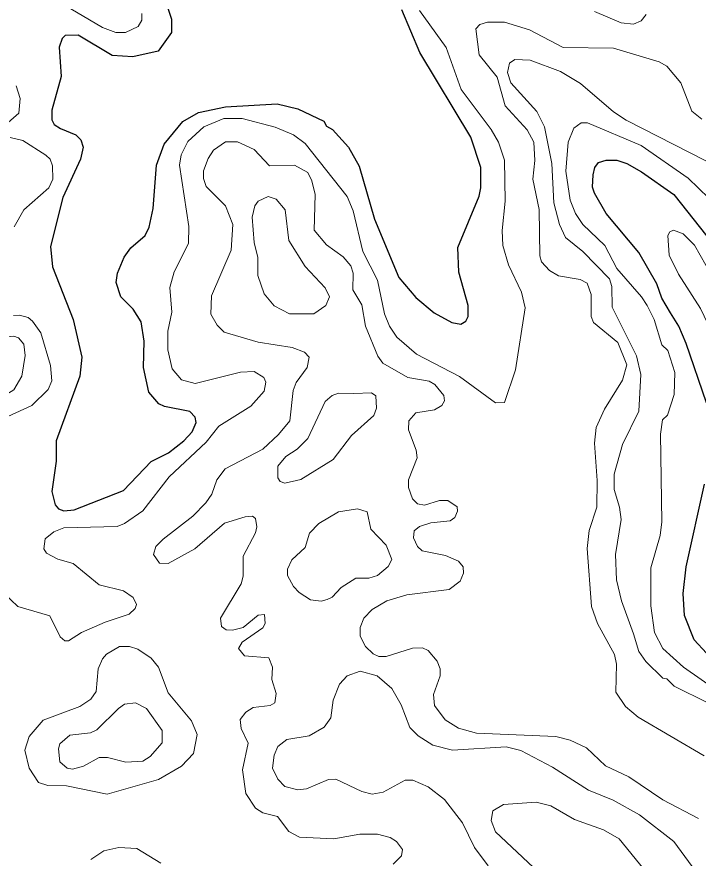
# Model space of a CAD drawing. Extents: x 577 to 602.9, y 7483.8 to 7511.6.
# Drawn here: x 588.515 to 589.694, y 7505.975 to 7507.431 of the extents above; entities that cross this region are included whole.
import ezdxf

# ---------------------------------------------------------------- set-up
doc = ezdxf.new("R2010")
doc.units = 0
doc.header["$LTSCALE"] = 0.032
doc.layers.add('1', color=7, linetype='Continuous', lineweight=25)
doc.layers.add('2', color=7, linetype='Continuous', lineweight=13)

msp = doc.modelspace()

# ---------------------------------------------------------------- linework, layer by layer
at = {"layer": '1'}
for points in [[(588.7728, 7507.4561), (588.7824, 7507.4267), (588.7824, 7507.4037), (588.7593, 7507.3711), (588.7156, 7507.3615), (588.6798, 7507.3639), (588.621, 7507.3989), (588.5987, 7507.3981), (588.5931, 7507.3933), (588.5884, 7507.3782), (588.5915, 7507.3273), (588.5756, 7507.2693), (588.5756, 7507.2526), (588.5796, 7507.2446), (588.5907, 7507.2375), (588.617, 7507.2263), (588.6257, 7507.2176), (588.6297, 7507.2049), (588.6249, 7507.1842), (588.5947, 7507.1182), (588.5732, 7507.0331), (588.5764, 7506.9981), (588.6122, 7506.9067), (588.6273, 7506.8415), (588.6241, 7506.8089), (588.5828, 7506.6967), (588.5828, 7506.6618), (588.5756, 7506.6093), (588.5812, 7506.5862), (588.5868, 7506.5791), (588.5963, 7506.5759), (588.6138, 7506.5775), (588.6997, 7506.6109), (588.7474, 7506.661), (588.7776, 7506.6761), (588.8038, 7506.6967), (588.8182, 7506.7126), (588.8253, 7506.7286), (588.8237, 7506.7381), (588.8142, 7506.7476), (588.7705, 7506.7564), (588.7609, 7506.7612), (588.7434, 7506.781), (588.7339, 7506.824), (588.7355, 7506.8693), (588.7299, 7506.9027), (588.7164, 7506.925), (588.6949, 7506.9464), (588.687, 7506.9711), (588.6893, 7506.987), (588.7005, 7507.0148), (588.7124, 7507.0307), (588.7371, 7507.0522), (588.7442, 7507.0665), (588.7506, 7507.0991), (588.7569, 7507.1739), (588.7697, 7507.2104), (588.8023, 7507.2494), (588.8293, 7507.2653), (588.8762, 7507.2748), (588.9653, 7507.2804), (589.0011, 7507.2717), (589.0464, 7507.2502), (589.0511, 7507.2414), (589.0615, 7507.2359), (589.0893, 7507.2049), (589.1076, 7507.1723), (589.1338, 7507.0808), (589.176, 7506.9798), (589.2054, 7506.9448), (589.2372, 7506.9186), (589.2682, 7506.9019), (589.2833, 7506.8987), (589.2921, 7506.9043), (589.2961, 7506.9122), (589.2961, 7506.9313), (589.2802, 7506.9886), (589.2786, 7507.0315), (589.3151, 7507.1206), (589.3183, 7507.1349), (589.3183, 7507.1699), (589.3008, 7507.2224), (589.2126, 7507.3687), (589.1816, 7507.4426)], [(589.7088, 7506.7627), (589.6738, 7506.8653), (589.661, 7506.8955), (589.6467, 7506.9186), (589.6316, 7506.944), (589.6229, 7506.9687), (589.5919, 7507.0228), (589.5354, 7507.0904), (589.5147, 7507.1253), (589.5116, 7507.1357), (589.5124, 7507.1572), (589.5155, 7507.1699), (589.5219, 7507.1786), (589.5354, 7507.1826), (589.5537, 7507.1826), (589.5712, 7507.177), (589.5966, 7507.1627), (589.6523, 7507.123), (589.7096, 7507.0514)], [(589.7088, 7506.3294), (589.6873, 7506.3524), (589.6706, 7506.3946), (589.6682, 7506.4327), (589.6738, 7506.4789), (589.7056, 7506.622)]]:
    msp.add_lwpolyline(points, dxfattribs=at)
at = {"layer": '2'}
for points in [[(588.5857, 7507.4578), (588.6631, 7507.4124), (588.6862, 7507.4037), (588.7029, 7507.4037), (588.7251, 7507.414), (588.7315, 7507.4251), (588.7315, 7507.4363)], [(589.2118, 7507.4418), (589.2579, 7507.3774), (589.2841, 7507.3051), (589.3358, 7507.2359), (589.3485, 7507.2136), (589.3589, 7507.1826), (589.3605, 7507.1118), (589.3549, 7507.0609), (589.3565, 7507.0347), (589.366, 7507.0013), (589.3883, 7506.9544), (589.3947, 7506.9273), (589.3783, 7506.8197), (589.3589, 7506.7635), (589.3438, 7506.7627), (589.281, 7506.8081), (589.207, 7506.847), (589.1728, 7506.8765), (589.1601, 7506.8955), (589.1513, 7506.917), (589.1394, 7506.9751), (589.114, 7507.0244), (589.0973, 7507.0951), (589.0869, 7507.1198), (589.0138, 7507.2112), (588.9939, 7507.2263), (588.9621, 7507.2399), (588.9048, 7507.255), (588.873, 7507.255), (588.8388, 7507.2406), (588.811, 7507.2152), (588.7991, 7507.1921), (588.7967, 7507.1739), (588.8126, 7507.0681), (588.8118, 7507.0387), (588.7871, 7506.9894), (588.78, 7506.9623), (588.7832, 7506.9194), (588.776, 7506.8868), (588.776, 7506.8542), (588.784, 7506.8216), (588.7999, 7506.8025), (588.8237, 7506.7961), (588.9018, 7506.8156), (588.9255, 7506.8168), (588.9422, 7506.8065), (588.9462, 7506.7985), (588.943, 7506.7826), (588.9199, 7506.7572), (588.8643, 7506.7222), (588.8428, 7506.6944), (588.7784, 7506.6347), (588.7331, 7506.5759), (588.7013, 7506.5536), (588.6885, 7506.5488), (588.5963, 7506.5465), (588.5788, 7506.5393), (588.5637, 7506.5274), (588.5613, 7506.5099)], [(589.6046, 7507.4347), (589.5958, 7507.4235), (589.5823, 7507.418), (589.5609, 7507.4204), (589.5147, 7507.4402)], [(589.7048, 7506.152), (589.5903, 7506.2188), (589.5688, 7506.2371), (589.5521, 7506.2618), (589.5529, 7506.3103), (589.5497, 7506.327), (589.5203, 7506.3811), (589.51, 7506.4105), (589.502, 7506.5107), (589.506, 7506.5417), (589.5187, 7506.5822), (589.5195, 7506.6284), (589.5147, 7506.6928), (589.5179, 7506.7198), (589.5322, 7506.7516), (589.5632, 7506.8017), (589.5712, 7506.8287), (589.5553, 7506.8669), (589.5131, 7506.9019), (589.5092, 7506.9122), (589.5092, 7506.9504), (589.502, 7506.9695), (589.4901, 7506.9759), (589.4527, 7506.9822), (589.4368, 7506.9918), (589.4233, 7507.0069), (589.4201, 7507.0172), (589.4193, 7507.0975), (589.4082, 7507.15), (589.4114, 7507.1818), (589.4098, 7507.2136), (589.3986, 7507.2351), (589.3605, 7507.2764), (589.3462, 7507.3265), (589.3151, 7507.3647), (589.3096, 7507.41), (589.3167, 7507.4172), (589.3295, 7507.4212), (589.3589, 7507.4212), (589.4026, 7507.4084), (589.4607, 7507.3774), (589.5481, 7507.3766), (589.6269, 7507.3528), (589.6404, 7507.3456), (589.6642, 7507.3162), (589.6833, 7507.2677), (589.7008, 7507.2534)], [(589.735, 7507.1675), (589.5696, 7507.2518), (589.5481, 7507.2661), (589.4909, 7507.3154), (589.4559, 7507.3361), (589.4034, 7507.3559), (589.3772, 7507.3567), (589.3676, 7507.3504), (589.3644, 7507.3345), (589.37, 7507.3162), (589.4153, 7507.2669), (589.4281, 7507.2406), (589.4408, 7507.177), (589.4448, 7507.1086), (589.4543, 7507.0713), (589.4646, 7507.049), (589.4949, 7507.0244), (589.541, 7506.9774), (589.545, 7506.9639), (589.5457, 7506.9281), (589.5879, 7506.8439), (589.595, 7506.812), (589.5919, 7506.7484), (589.5632, 7506.6904), (589.5489, 7506.6395)], [(588.4953, 7507.2438), (588.5184, 7507.2637), (588.5208, 7507.2892), (588.5136, 7507.3114)], [(589.7127, 7507.1166), (589.677, 7507.1516), (589.5958, 7507.208), (589.5028, 7507.247), (589.4917, 7507.247), (589.479, 7507.2383), (589.4694, 7507.2136), (589.4654, 7507.1635), (589.4726, 7507.1134), (589.4821, 7507.0904), (589.4949, 7507.0713), (589.533, 7507.0347), (589.5537, 7506.9949), (589.5966, 7506.9464), (589.6062, 7506.9313), (589.6181, 7506.9067), (589.6316, 7506.8629), (589.642, 7506.8534), (589.6539, 7506.8152), (589.6531, 7506.7771), (589.6412, 7506.7413), (589.6324, 7506.7333), (589.6292, 7506.7087), (589.6316, 7506.5568), (589.6284, 7506.5329), (589.6125, 7506.4773), (589.6125, 7506.4113), (589.6189, 7506.3652), (589.6332, 7506.3373), (589.669, 7506.3055), (589.7302, 7506.2626)], [(588.5104, 7507.0673), (588.5271, 7507.0967), (588.5701, 7507.1349), (588.5772, 7507.15), (588.5764, 7507.1731), (588.5725, 7507.1842), (588.5653, 7507.1913), (588.5255, 7507.2168), (588.5033, 7507.2216)], [(588.9613, 7506.2435), (588.9637, 7506.2594), (588.9565, 7506.284), (588.9573, 7506.3055), (588.951, 7506.3214), (588.9088, 7506.3246), (588.8985, 7506.3373), (588.9048, 7506.3485), (588.9406, 7506.3731), (588.9446, 7506.3811), (588.9438, 7506.3962), (588.9327, 7506.3954), (588.9064, 7506.3739), (588.8881, 7506.3691), (588.877, 7506.3699), (588.8691, 7506.3755), (588.8675, 7506.3898), (588.9032, 7506.4494), (588.9064, 7506.463), (588.9064, 7506.4972), (588.9279, 7506.5377), (588.9303, 7506.548), (588.9279, 7506.5624), (588.9231, 7506.5663), (588.9104, 7506.5655), (588.8746, 7506.5544), (588.8229, 7506.5099), (588.7768, 7506.4844), (588.7617, 7506.4852), (588.7514, 7506.5003), (588.7553, 7506.5139), (588.7681, 7506.5266), (588.8198, 7506.5663), (588.842, 7506.5894), (588.8524, 7506.6045), (588.8611, 7506.6292), (588.8754, 7506.6482), (588.9406, 7506.6824), (588.9677, 7506.7079), (588.9875, 7506.7317), (588.993, 7506.7839), (588.9984, 7506.798), (589.0174, 7506.8241), (589.0209, 7506.8415), (589.013, 7506.8502), (588.9915, 7506.8582), (588.9327, 7506.8677), (588.8738, 7506.8852), (588.8619, 7506.8971), (588.8508, 7506.9162), (588.8516, 7506.948), (588.8858, 7507.0267), (588.8889, 7507.0713), (588.8762, 7507.1039), (588.8428, 7507.1373), (588.838, 7507.1508), (588.838, 7507.1643), (588.846, 7507.1858), (588.8555, 7507.2001), (588.8762, 7507.2144), (588.8969, 7507.2144), (588.9255, 7507.2009), (588.9525, 7507.1731), (588.9955, 7507.1739), (589.0185, 7507.1611), (589.0257, 7507.1468), (589.0313, 7507.123), (589.0297, 7507.0617), (589.0511, 7507.0363), (589.0798, 7507.0156), (589.0933, 7506.9997), (589.0973, 7506.987), (589.0965, 7506.9584), (589.1124, 7506.9321), (589.1187, 7506.8955), (589.14, 7506.8436), (589.1482, 7506.8311), (589.1919, 7506.8065), (589.2285, 7506.8001), (589.2388, 7506.7946), (589.2539, 7506.7755), (589.2555, 7506.7659), (589.2507, 7506.758), (589.238, 7506.7508), (589.2054, 7506.7453), (589.1935, 7506.7317), (589.1927, 7506.7158), (589.2062, 7506.6808), (589.2078, 7506.6673), (589.1927, 7506.6292), (589.1927, 7506.6164), (589.1998, 7506.5966), (589.2086, 7506.5878), (589.2205, 7506.5854), (589.2468, 7506.5934), (589.2611, 7506.5934), (589.277, 7506.583), (589.2778, 7506.5751), (589.273, 7506.564), (589.2651, 7506.5584), (589.2317, 7506.5552)], [(588.4993, 7506.7389), (588.5406, 7506.758), (588.5693, 7506.7858), (588.5756, 7506.8009), (588.5732, 7506.8272), (588.5565, 7506.8836), (588.5422, 7506.9043), (588.5343, 7506.9106), (588.5192, 7506.9146), (588.5088, 7506.9138)], [(589.5489, 7506.6395), (589.5489, 7506.6125), (589.5585, 7506.5822), (589.5609, 7506.5608), (589.5513, 7506.5003), (589.5529, 7506.4566), (589.5617, 7506.42), (589.5823, 7506.3628)], [(589.2317, 7506.5552), (589.2118, 7506.5488), (589.203, 7506.5409), (589.2014, 7506.529), (589.2086, 7506.5139), (589.2165, 7506.5067), (589.2571, 7506.4987), (589.2794, 7506.4884), (589.2873, 7506.4789), (589.2881, 7506.4677), (589.2825, 7506.4542), (589.2635, 7506.4399), (589.1903, 7506.4304), (589.1553, 7506.42), (589.1299, 7506.4049), (589.1156, 7506.3898), (589.1092, 7506.3739), (589.1092, 7506.3588), (589.1187, 7506.3413), (589.1315, 7506.3286), (589.1418, 7506.3238), (589.1545, 7506.3238), (589.1998, 7506.3381), (589.2173, 7506.3389), (589.2269, 7506.3341), (589.2428, 7506.3159), (589.2476, 7506.3023), (589.2476, 7506.2904), (589.2364, 7506.2578), (589.238, 7506.2387), (589.2563, 7506.2141), (589.2794, 7506.1998), (589.3104, 7506.191), (589.4479, 7506.1854), (589.4726, 7506.1791), (589.5012, 7506.1656), (589.5338, 7506.1346), (589.5744, 7506.1155), (589.6332, 7506.0757), (589.6952, 7506.0431)], [(588.5613, 7506.5099), (588.5661, 7506.5027), (588.586, 7506.4924), (588.6122, 7506.4844), (588.6575, 7506.4479), (588.6997, 7506.4375), (588.7164, 7506.4256), (588.7219, 7506.4137), (588.7196, 7506.4065), (588.7092, 7506.397), (588.6679, 7506.3834), (588.6265, 7506.3652), (588.6043, 7506.3508), (588.5979, 7506.3508), (588.5899, 7506.358), (588.5717, 7506.3938), (588.5168, 7506.4105), (588.4921, 7506.4335)], [(589.5823, 7506.3628), (589.5919, 7506.3326), (589.6038, 7506.3151), (589.6332, 7506.2864), (589.6404, 7506.2848), (589.6531, 7506.2721), (589.7111, 7506.2435)], [(589.6841, 7505.9604), (589.6523, 7506.0034), (589.5927, 7506.0495), (589.5473, 7506.0749), (589.5044, 7506.0924), (589.4424, 7506.1322), (589.3875, 7506.1608), (589.3621, 7506.1672), (589.269, 7506.1616), (589.2348, 7506.1703), (589.2094, 7506.1862), (589.1951, 7506.2006), (589.18, 7506.2403), (589.1641, 7506.2681), (589.1386, 7506.2904), (589.1092, 7506.2984), (589.0869, 7506.2904), (589.0734, 7506.2761), (589.0623, 7506.2483), (589.0583, 7506.2173), (589.0472, 7506.2014), (589.0209, 7506.1862), (588.982, 7506.1799), (588.9669, 7506.168), (588.9605, 7506.1528), (588.9573, 7506.1306), (588.9669, 7506.1115), (588.9788, 7506.0988), (589.0011, 7506.0932), (589.0162, 7506.0948), (589.0543, 7506.1107), (589.0671, 7506.1115), (589.1124, 7506.09), (589.1299, 7506.0853), (589.149, 7506.0892), (589.1871, 7506.1099), (589.2006, 7506.1099), (589.2269, 7506.098), (589.2555, 7506.0765), (589.2865, 7506.036), (589.3072, 7505.993), (589.3311, 7505.9612)], [(589.1664, 7505.9644), (589.1808, 7505.9787), (589.1824, 7505.9898), (589.172, 7506.0034), (589.1609, 7506.0105), (589.1394, 7506.0161), (589.1084, 7506.0161), (589.0639, 7506.0081), (589.0042, 7506.0113), (588.9859, 7506.0208), (588.9661, 7506.0471), (588.9406, 7506.0534), (588.9279, 7506.0614), (588.9112, 7506.0868), (588.9056, 7506.1274), (588.9152, 7506.1735), (588.9032, 7506.199), (588.9017, 7506.2149), (588.9112, 7506.2276), (588.9239, 7506.2355), (588.9533, 7506.2387), (588.9613, 7506.2435)], [(589.6006, 7505.9556), (589.5577, 7506.0081), (589.5306, 7506.024), (589.4805, 7506.0415), (589.4392, 7506.0654), (589.4137, 7506.0717), (589.3573, 7506.0678), (589.339, 7506.0566), (589.3358, 7506.0399), (589.3438, 7506.0201), (589.475, 7505.8968)], [(588.6432, 7505.9723), (588.6655, 7505.9874), (588.6917, 7505.993), (588.7227, 7505.9914), (588.7641, 7505.966)]]:
    msp.add_lwpolyline(points, dxfattribs=at)
for points in [[(589.0496, 7506.9313), (589.0289, 7506.917), (588.9867, 7506.917), (588.9605, 7506.9305), (588.943, 7506.9512), (588.9319, 7506.983), (588.9319, 7507.014), (588.9255, 7507.0403), (588.9223, 7507.084), (588.9271, 7507.1039), (588.9327, 7507.1118), (588.9502, 7507.1198), (588.9637, 7507.115), (588.9796, 7507.0967), (588.9859, 7507.0434), (589.0138, 7506.9989), (589.0488, 7506.9615), (589.0559, 7506.9464)], [(589.6984, 7506.9258), (589.731, 7506.8582), (589.7469, 7506.8407), (589.7565, 7506.8391), (589.7636, 7506.8423), (589.7708, 7506.8518), (589.7724, 7506.8693), (589.7668, 7506.8916), (589.7453, 7506.9432), (589.7175, 7506.9838), (589.6881, 7507.0355), (589.6682, 7507.0554), (589.6515, 7507.0617), (589.6451, 7507.0586), (589.642, 7507.0522), (589.6443, 7507.018), (589.6603, 7506.9854)], [(588.4222, 7506.7834), (588.4031, 7506.7874), (588.3896, 7506.8001), (588.3896, 7506.8089), (588.3967, 7506.8232), (588.423, 7506.8462), (588.4595, 7506.8661), (588.4842, 7506.8749), (588.5096, 7506.878), (588.5176, 7506.8749), (588.5271, 7506.8645), (588.5295, 7506.8446), (588.5232, 7506.8089), (588.5096, 7506.785), (588.4977, 7506.7779), (588.4882, 7506.7779), (588.4515, 7506.7947)], [(589.0981, 7506.7786), (589.1291, 7506.7802), (589.1362, 7506.7747), (589.1378, 7506.7532), (589.1331, 7506.7405), (589.0941, 7506.7063), (589.0623, 7506.6649), (589.0066, 7506.63), (588.9788, 7506.6236), (588.9708, 7506.6268), (588.9669, 7506.6331), (588.9669, 7506.653), (588.9804, 7506.6697), (589.0003, 7506.6824), (589.0185, 7506.7007), (589.0488, 7506.7651), (589.0607, 7506.7755), (589.0718, 7506.7794)], [(589.0766, 7506.4431), (589.0607, 7506.4264), (589.0519, 7506.4224), (589.0416, 7506.4192), (589.0233, 7506.4216), (589.0034, 7506.4343), (588.9939, 7506.4447), (588.9836, 7506.4638), (588.9836, 7506.4749), (588.9907, 7506.4908), (589.0138, 7506.5123), (589.0217, 7506.5369), (589.0376, 7506.5536), (589.0718, 7506.5743), (589.1044, 7506.5791), (589.1211, 7506.5743), (589.1275, 7506.5441), (589.1545, 7506.5162), (589.1641, 7506.4916), (589.1577, 7506.4797), (589.1394, 7506.4638), (589.1243, 7506.459), (589.102, 7506.459)], [(588.652, 7506.2634), (588.6432, 7506.2499), (588.6241, 7506.2371), (588.5605, 7506.2133), (588.5359, 7506.1854), (588.5287, 7506.1616), (588.5359, 7506.1306), (588.5526, 7506.1059), (588.5685, 7506.1004), (588.6011, 7506.0996), (588.6711, 7506.0853), (588.7601, 7506.1107), (588.7999, 7506.1338), (588.8205, 7506.156), (588.8269, 7506.1886), (588.8174, 7506.2125), (588.7768, 7506.261), (588.7601, 7506.3055), (588.7474, 7506.3206), (588.7243, 7506.3365), (588.71, 7506.3413), (588.6925, 7506.3413), (588.6703, 7506.3278), (588.6631, 7506.3198), (588.6559, 7506.3023)], [(588.6909, 7506.234), (588.7013, 7506.2411), (588.7204, 7506.2435), (588.7394, 7506.234), (588.7665, 7506.1958), (588.7665, 7506.1743), (588.7458, 7506.1505), (588.7331, 7506.1425), (588.7037, 7506.1409), (588.6718, 7506.1489), (588.6575, 7506.1489), (588.6305, 7506.1338), (588.6114, 7506.129), (588.6019, 7506.1306), (588.5892, 7506.1417), (588.5868, 7506.164), (588.5892, 7506.1727), (588.6066, 7506.1878), (588.6424, 7506.1918), (588.6536, 7506.1966)]]:
    msp.add_lwpolyline(points, close=True, dxfattribs=at)

doc.saveas('drawing.dxf')
